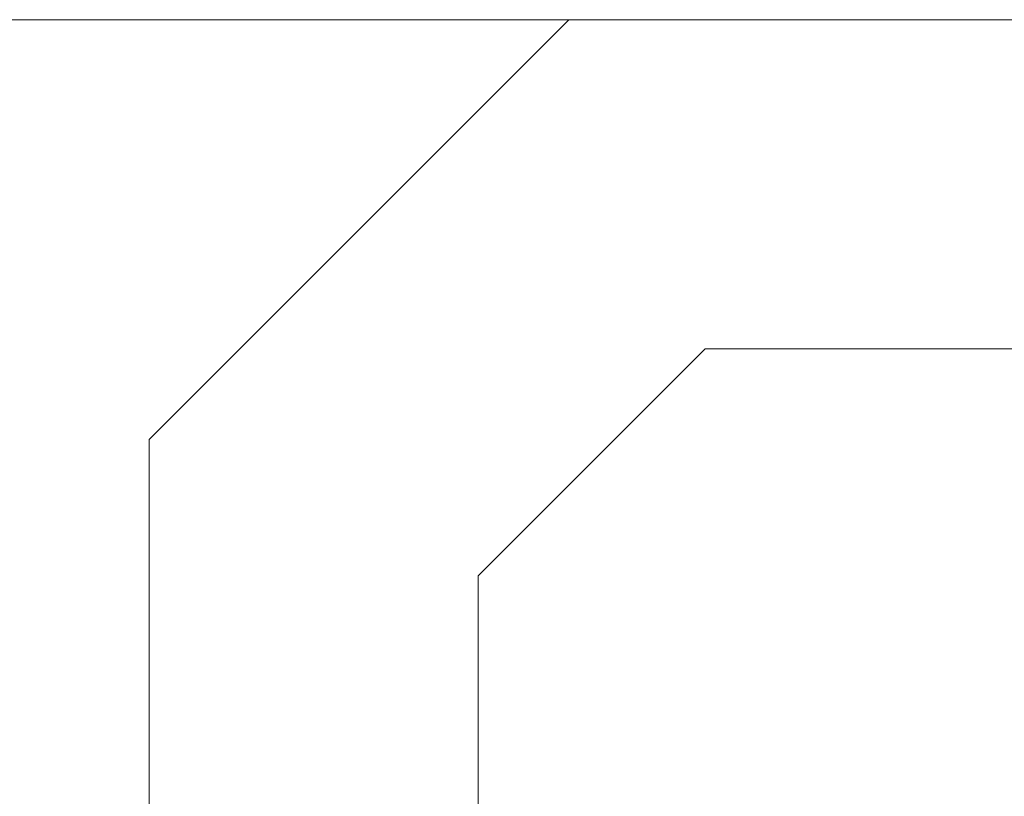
# Model space of a CAD drawing. Header units: feet. Extents: x 8 to 127, y 6 to 90.
# Tile 457 of 538: x 50.953 to 51.402, y 59.198 to 59.552. Entities that reach past the tile are written whole.
import ezdxf

# ---------------------------------------------------------------- set-up
doc = ezdxf.new("R2010")
doc.units = ezdxf.units.FT
doc.header["$MEASUREMENT"] = 0
doc.layers.add('madeira', color=35, linetype='Continuous')
doc.layers.add('MOBILIARIO', color=250, linetype='Continuous')

msp = doc.modelspace()

# ---------------------------------------------------------------- linework, layer by layer
at = {"layer": 'madeira', "lineweight": 5}
msp.add_line((52.31522, 59.55195), (42.11522, 59.55195), dxfattribs=at)
at = {"layer": 'MOBILIARIO', "lineweight": 5}
for p, q in [((51.20363, 59.55201), (51.01221, 59.36058)), ((52.12079, 59.55201), (51.20363, 59.55201)), ((51.16221, 59.29845), (51.26576, 59.40201)), ((51.26576, 59.40201), (52.05866, 59.40201)), ((51.01221, 59.36058), (51.01221, 58.44343)), ((51.16221, 58.50556), (51.16221, 59.29845))]:
    msp.add_line(p, q, dxfattribs=at)

doc.saveas('drawing.dxf')
